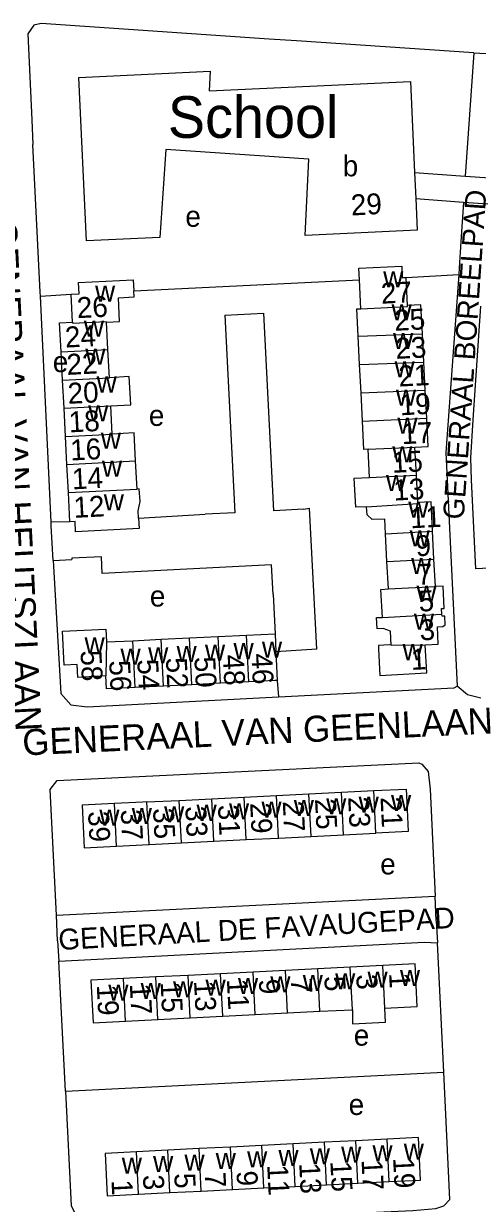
# Model space of a CAD drawing. Extents: x 159294 to 161936, y 384538 to 386517.
# Drawn here: x 161324.8 to 161411.8, y 385923.1 to 386149.2 of the extents above; entities that cross this region are included whole.
import ezdxf

# ---------------------------------------------------------------- set-up
doc = ezdxf.new("R2010")
doc.units = 0
for name, color, linetype in [('BLT_Basislijn', 7, 'Continuous'), ('BLT_Bebouwing', 7, 'Continuous'), ('BLT_Bebouwing_beschrifting', 7, 'Continuous'), ('BLT_Centroide', 7, 'Continuous'), ('BLT_Huisnummer', 7, 'Continuous'), ('BLT_Huisnummer_ tussenligend', 7, 'Continuous'), ('BLT_Onderverdeling_panden', 7, 'Continuous'), ('BLT_Straatnaam', 7, 'Continuous'), ('BLT_Straatnaam_verkleind', 7, 'Continuous')]:
    doc.layers.add(name, color=color, linetype=linetype)

msp = doc.modelspace()

# ---------------------------------------------------------------- linework, layer by layer
at = {"layer": 'BLT_Basislijn'}
for p, q in [((161377.12, 386145.95), (161371.87, 386146.29)), ((161411.1, 386143.67), (161377.12, 386145.95)), ((161411.1, 386143.67), (161409.48, 386120.02)), ((161411.1, 386143.67), (161415.76, 386143.36)), ((161326.33, 386130.79), (161326.56, 386126.05)), ((161399.76, 386120.73), (161409.48, 386120.02)), ((161409.48, 386120.02), (161414.17, 386119.68)), ((161399.99, 386115.7), (161409.14, 386115.03)), ((161409.14, 386115.03), (161408.62, 386107.39)), ((161409.14, 386115.03), (161413.81, 386114.69)), ((161398.14, 386100.59), (161408.23, 386101.17)), ((161345.91, 386098.01), (161389.16, 386100.13)), ((161328.02, 386097), (161333.9, 386097.39)), ((161330.04, 386053.67), (161328.02, 386097)), ((161363.35, 386093.34), (161370.86, 386093.76)), ((161410.62, 386061.78), (161411.4, 386044.71)), ((161346.83, 386054.46), (161359.6, 386055.19)), ((161378.46, 386056.16), (161379.62, 386056.36)), ((161380.99, 386029.3), (161379.62, 386056.36)), ((161333.66, 386053.76), (161330.04, 386053.67)), ((161330.46, 386046.34), (161334.05, 386046.55)), ((161418.77, 386045.07), (161411.4, 386044.71)), ((161372.62, 386039.79), (161372.99, 386032.3)), ((161380.99, 386029.3), (161373.16, 386028.8)), ((161373.43, 386023.33), (161373.63, 386020.19)), ((161331.09, 385978.34), (161403.72, 385981.96)), ((161403.91, 385977.24), (161403.72, 385981.96)), ((161331.31, 385973.45), (161331.09, 385978.34)), ((161403.91, 385977.24), (161404.12, 385973.04)), ((161331.31, 385973.45), (161331.52, 385969.52)), ((161405.36, 385948.22), (161404.12, 385973.04)), ((161332.83, 385944.59), (161331.52, 385969.52)), ((161332.83, 385944.59), (161405.36, 385948.22))]:
    msp.add_line(p, q, dxfattribs=at)
for points in [[(161371.87, 386146.29), (161328.13, 386149.25), (161326.77, 386148.97), (161325.59, 386147.29), (161326.33, 386130.79)], [(161328.02, 386097), (161327.98, 386097.79), (161326.56, 386126.05)], [(161408.62, 386107.39), (161408.32, 386102.45), (161408.23, 386101.17)], [(161408.23, 386101.17), (161405.76, 386067), (161407.93, 386022.27)], [(161378.46, 386056.16), (161372.78, 386055.87), (161370.86, 386093.76)], [(161412.41, 386095.1), (161410.95, 386073.27), (161410.5, 386066.01), (161410.62, 386061.78)], [(161363.35, 386093.34), (161365.31, 386055.49), (161359.6, 386055.19)], [(161330.46, 386046.34), (161330.08, 386052.97), (161330.04, 386053.67)], [(161330.46, 386046.34), (161331.92, 386020.84), (161333.82, 386018.69), (161337, 386018.27), (161373.63, 386020.19)], [(161372.62, 386039.79), (161372.34, 386045.48), (161339.86, 386043.86), (161339.7, 386047.06), (161334.04, 386046.78), (161334.05, 386046.55)], [(161373.63, 386020.19), (161407.37, 386021.95), (161407.93, 386022.27)], [(161412.43, 386019.95), (161409.89, 386020.59), (161407.93, 386022.27)], [(161331.09, 385978.34), (161329.85, 386002.41), (161331.22, 386004.13), (161400.54, 386007.56), (161401.17, 386007.27), (161402.34, 386005.89), (161402.73, 386002.51), (161403.72, 385981.96)], [(161331.52, 385969.52), (161401.61, 385973.17), (161404.12, 385973.04)], [(161332.83, 385944.59), (161333.87, 385922.61), (161335.6, 385919.29), (161336.73, 385918.99), (161339.49, 385918.95), (161399.42, 385921.73), (161403.85, 385922.13), (161405.36, 385922.61), (161406.48, 385923.82), (161405.36, 385948.22)]]:
    msp.add_lwpolyline(points, dxfattribs=at)
at = {"layer": 'BLT_Bebouwing'}
for p, q in [((161399.76, 386120.73), (161399.99, 386115.7)), ((161398.41, 386095.21), (161398.14, 386100.59)), ((161334.18, 386092), (161333.9, 386097.39)), ((161340.95, 386086.76), (161340.68, 386092.01)), ((161389.21, 386083.91), (161388.93, 386089.33)), ((161401.54, 386084.36), (161401.26, 386089.75)), ((161332.25, 386080.91), (161331.98, 386086.3)), ((161341.23, 386081.37), (161340.95, 386086.76)), ((161389.49, 386078.48), (161389.21, 386083.91)), ((161401.81, 386078.96), (161401.54, 386084.36)), ((161332.53, 386075.52), (161332.25, 386080.91)), ((161389.77, 386073.05), (161389.49, 386078.48)), ((161402.08, 386073.58), (161401.81, 386078.96)), ((161332.81, 386070.1), (161332.53, 386075.52)), ((161341.79, 386070.56), (161341.51, 386075.98)), ((161333.09, 386064.74), (161332.81, 386070.1)), ((161400.09, 386062.71), (161399.82, 386068.06)), ((161333.37, 386059.34), (161333.09, 386064.74)), ((161400.36, 386057.46), (161400.09, 386062.71)), ((161333.66, 386053.76), (161333.37, 386059.34)), ((161394.45, 386046.15), (161394.18, 386051.47)), ((161403.46, 386046.6), (161403.19, 386051.93)), ((161394.72, 386040.87), (161394.45, 386046.15)), ((161403.73, 386041.33), (161403.46, 386046.6)), ((161340.66, 386030.71), (161345.7, 386030.96)), ((161345.7, 386030.96), (161351.16, 386031.23)), ((161351.16, 386031.23), (161356.62, 386031.49)), ((161356.62, 386031.49), (161362.08, 386031.76)), ((161362.08, 386031.76), (161367.53, 386032.03)), ((161367.53, 386032.03), (161372.99, 386032.3)), ((161372.99, 386032.3), (161373.16, 386028.8)), ((161373.16, 386028.8), (161373.43, 386023.33)), ((161351.61, 386022.24), (161346.15, 386021.97)), ((161357.07, 386022.52), (161351.61, 386022.24)), ((161362.52, 386022.79), (161357.07, 386022.52)), ((161367.98, 386023.06), (161362.52, 386022.79)), ((161372.98, 386023.31), (161367.98, 386023.06)), ((161373.43, 386023.33), (161372.98, 386023.31)), ((161360.85, 386000.66), (161367.06, 386000.97)), ((161367.06, 386000.97), (161373.28, 386001.28)), ((161373.28, 386001.28), (161379.49, 386001.59)), ((161379.49, 386001.59), (161385.71, 386001.9)), ((161385.71, 386001.9), (161391.92, 386002.21)), ((161348.42, 386000.04), (161354.63, 386000.35)), ((161354.63, 386000.35), (161360.85, 386000.66)), ((161342.61, 385991.58), (161348.83, 385991.89)), ((161348.83, 385991.89), (161355.04, 385992.2)), ((161355.04, 385992.2), (161361.26, 385992.51)), ((161361.26, 385992.51), (161367.47, 385992.82)), ((161367.47, 385992.82), (161373.68, 385993.13)), ((161373.68, 385993.13), (161379.9, 385993.44)), ((161379.9, 385993.44), (161386.11, 385993.75)), ((161386.11, 385993.75), (161392.33, 385994.06)), ((161362.56, 385967.11), (161356.34, 385966.8)), ((161368.77, 385967.43), (161362.56, 385967.11)), ((161374.99, 385967.74), (161368.77, 385967.43)), ((161381.2, 385968.05), (161374.99, 385967.74)), ((161387.41, 385968.36), (161381.2, 385968.05)), ((161393.63, 385968.68), (161387.41, 385968.36)), ((161350.13, 385966.49), (161343.92, 385966.18)), ((161356.34, 385966.8), (161350.13, 385966.49)), ((161381.61, 385959.91), (161387.82, 385960.22)), ((161344.32, 385958.04), (161350.54, 385958.35)), ((161350.54, 385958.35), (161356.75, 385958.66)), ((161356.75, 385958.66), (161362.97, 385958.98)), ((161362.97, 385958.98), (161369.18, 385959.29)), ((161369.18, 385959.29), (161375.39, 385959.6)), ((161375.39, 385959.6), (161381.61, 385959.91)), ((161394.47, 385935.41), (161388.46, 385935.1)), ((161352.41, 385933.29), (161346.4, 385932.99)), ((161358.42, 385933.59), (161352.41, 385933.29)), ((161364.43, 385933.89), (161358.42, 385933.59)), ((161370.44, 385934.2), (161364.43, 385933.89)), ((161376.44, 385934.5), (161370.44, 385934.2)), ((161382.45, 385934.8), (161376.44, 385934.5)), ((161388.46, 385935.1), (161382.45, 385934.8)), ((161370.85, 385926.06), (161376.85, 385926.36)), ((161376.85, 385926.36), (161382.86, 385926.66)), ((161382.86, 385926.66), (161388.87, 385926.96)), ((161388.87, 385926.96), (161394.88, 385927.27)), ((161346.81, 385924.85), (161352.82, 385925.15)), ((161352.82, 385925.15), (161358.83, 385925.45)), ((161358.83, 385925.45), (161364.84, 385925.75)), ((161364.84, 385925.75), (161370.85, 385926.06))]:
    msp.add_line(p, q, dxfattribs=at)
for points in [[(161335.39, 386138.93), (161360.56, 386140.12), (161360.36, 386136.34), (161398.96, 386138.15), (161399.76, 386120.73)], [(161379.48, 386123.26), (161352.07, 386125.12), (161350.93, 386108.25), (161336.86, 386107.6), (161335.39, 386138.93)], [(161399.99, 386115.7), (161400.27, 386109.66), (161378.76, 386108.64), (161379.48, 386123.26)], [(161389.16, 386100.13), (161389.05, 386102.34), (161397.28, 386102.76), (161397.39, 386100.55), (161398.14, 386100.59)], [(161333.9, 386097.39), (161335.41, 386097.47), (161335.3, 386099.6), (161345.8, 386100.14), (161345.91, 386098.01)], [(161389.44, 386094.6), (161389.16, 386100.13)], [(161340.68, 386092.01), (161343.19, 386092.14), (161342.95, 386096.71), (161345.97, 386096.87), (161345.91, 386098.01)], [(161388.93, 386089.33), (161388.65, 386094.55), (161389.44, 386094.6)], [(161401.26, 386089.75), (161400.98, 386095.34), (161398.41, 386095.21)], [(161331.98, 386086.3), (161331.69, 386091.87), (161334.18, 386092)], [(161341.51, 386075.98), (161345.31, 386076.18), (161345.03, 386081.57), (161341.23, 386081.37)], [(161399.82, 386068.06), (161402.36, 386068.18), (161402.08, 386073.58)], [(161390.84, 386067.65), (161390.05, 386067.61), (161389.77, 386073.05)], [(161346.24, 386065.41), (161345.95, 386070.79), (161341.79, 386070.56)], [(161391.12, 386062.26), (161390.84, 386067.65)], [(161346.54, 386060.02), (161346.24, 386065.41)], [(161390.53, 386056.64), (161388.46, 386056.52), (161388.19, 386062.09), (161391.12, 386062.26)], [(161346.83, 386054.46), (161346.75, 386055.85), (161347.11, 386057.62), (161346.97, 386060.04), (161346.54, 386060.02)], [(161403.19, 386051.93), (161402.9, 386057.59), (161400.36, 386057.46)], [(161394.18, 386051.47), (161394.04, 386054.28), (161391.64, 386054.16), (161390.63, 386055.07), (161390.53, 386056.64)], [(161346.83, 386054.46), (161346.94, 386052.48), (161334.75, 386051.85), (161334.65, 386053.81), (161333.66, 386053.76)], [(161393.59, 386035.43), (161393.31, 386040.79), (161394.72, 386040.87)], [(161404.99, 386036.01), (161404.93, 386037.12), (161405.44, 386037.15), (161405.23, 386041.4), (161403.73, 386041.33)], [(161395.26, 386030.13), (161395.13, 386032.77), (161393.74, 386033.31), (161392.56, 386033.26), (161392.45, 386035.37), (161393.59, 386035.43)], [(161401.79, 386030.14), (161404.29, 386030.27), (161404.12, 386033.6), (161405.17, 386033.65), (161405.6, 386034.02), (161405.52, 386035.68), (161405.01, 386035.66), (161404.99, 386036.01)], [(161340.57, 386024.19), (161335.2, 386023.92), (161335.08, 386026.4), (161332.59, 386026.28), (161332.26, 386032.8), (161340.54, 386033.17), (161340.66, 386030.71)], [(161395.26, 386030.13), (161394.87, 386030.16), (161392.81, 386030.05), (161392.85, 386029.3), (161393.11, 386024.31), (161402.07, 386024.77), (161401.79, 386030.14)], [(161346.15, 386021.97), (161340.69, 386021.7), (161340.57, 386024.19)], [(161391.92, 386002.21), (161398.13, 386002.52), (161398.26, 386000), (161398.54, 385994.37), (161392.33, 385994.06)], [(161342.21, 385999.73), (161335.99, 385999.42), (161336.4, 385991.27), (161342.61, 385991.58)], [(161348.42, 386000.04), (161347.63, 386000), (161342.21, 385999.73)], [(161394.04, 385960.54), (161400.24, 385960.85), (161399.83, 385968.99), (161393.63, 385968.68)], [(161343.92, 385966.18), (161337.7, 385965.87), (161338.11, 385957.73), (161344.32, 385958.04)], [(161387.82, 385960.22), (161387.86, 385957.52), (161394.18, 385957.82), (161394.04, 385960.54)], [(161394.88, 385927.27), (161400.89, 385927.57), (161400.48, 385935.71), (161394.47, 385935.41)], [(161346.4, 385932.99), (161340.4, 385932.68), (161340.81, 385924.54), (161346.81, 385924.85)]]:
    msp.add_lwpolyline(points, dxfattribs=at)
at = {"layer": 'BLT_Onderverdeling_panden'}
for p, q in [((161388.93, 386089.33), (161401.26, 386089.75)), ((161331.98, 386086.3), (161340.95, 386086.76)), ((161389.21, 386083.91), (161401.54, 386084.36)), ((161332.25, 386080.91), (161341.23, 386081.37)), ((161389.49, 386078.48), (161401.81, 386078.96)), ((161332.53, 386075.52), (161341.51, 386075.98)), ((161389.77, 386073.05), (161402.08, 386073.58)), ((161332.81, 386070.1), (161341.79, 386070.56)), ((161390.84, 386067.65), (161399.82, 386068.06)), ((161333.09, 386064.74), (161346.24, 386065.41)), ((161391.12, 386062.26), (161400.09, 386062.71)), ((161333.37, 386059.34), (161346.54, 386060.02)), ((161394.18, 386051.47), (161403.19, 386051.93)), ((161394.45, 386046.15), (161403.46, 386046.6)), ((161394.72, 386040.87), (161403.73, 386041.33)), ((161393.59, 386035.43), (161404.99, 386036.01)), ((161340.66, 386030.71), (161340.57, 386024.19)), ((161346.15, 386021.97), (161345.7, 386030.96)), ((161351.61, 386022.24), (161351.16, 386031.23)), ((161357.07, 386022.52), (161356.62, 386031.49)), ((161362.52, 386022.79), (161362.08, 386031.76)), ((161367.98, 386023.06), (161367.53, 386032.03)), ((161395.26, 386030.13), (161401.79, 386030.14)), ((161367.47, 385992.82), (161367.06, 386000.97)), ((161373.68, 385993.13), (161373.28, 386001.28)), ((161379.9, 385993.44), (161379.49, 386001.59)), ((161386.11, 385993.75), (161385.71, 386001.9)), ((161392.33, 385994.06), (161391.92, 386002.21)), ((161342.61, 385991.58), (161342.21, 385999.73)), ((161348.83, 385991.89), (161348.42, 386000.04)), ((161355.04, 385992.2), (161354.63, 386000.35)), ((161361.26, 385992.51), (161360.85, 386000.66)), ((161362.97, 385958.98), (161362.56, 385967.11)), ((161369.18, 385959.29), (161368.77, 385967.43)), ((161375.39, 385959.6), (161374.99, 385967.74)), ((161381.61, 385959.91), (161381.2, 385968.05)), ((161387.82, 385960.22), (161387.41, 385968.36)), ((161394.04, 385960.54), (161393.63, 385968.68)), ((161344.32, 385958.04), (161343.92, 385966.18)), ((161350.54, 385958.35), (161350.13, 385966.49)), ((161356.75, 385958.66), (161356.34, 385966.8)), ((161394.88, 385927.27), (161394.47, 385935.41)), ((161352.82, 385925.15), (161352.41, 385933.29)), ((161358.83, 385925.45), (161358.42, 385933.59)), ((161364.84, 385925.75), (161364.43, 385933.89)), ((161370.85, 385926.06), (161370.44, 385934.2)), ((161376.85, 385926.36), (161376.44, 385934.5)), ((161382.86, 385926.66), (161382.45, 385934.8)), ((161388.87, 385926.96), (161388.46, 385935.1)), ((161346.81, 385924.85), (161346.4, 385932.99))]:
    msp.add_line(p, q, dxfattribs=at)
for points in [[(161389.44, 386094.6), (161398.42, 386095.04), (161398.41, 386095.21)], [(161334.18, 386092), (161334.19, 386091.81), (161340.62, 386092.15), (161340.68, 386092.01)], [(161390.53, 386056.64), (161400.38, 386057.28), (161400.36, 386057.46)]]:
    msp.add_lwpolyline(points, dxfattribs=at)

# ---------------------------------------------------------------- texts
at = {"layer": 'BLT_Bebouwing_beschrifting'}
msp.add_text('School', height=8, dxfattribs=at).set_placement((161352.44, 386127.34))
at = {"layer": 'BLT_Centroide'}
for s, p in [('b', (161385.97, 386119.97)), ('e', (161355.79, 386110.3)), ('w', (161393.73, 386098.69)), ('w', (161338.48, 386095.97)), ('w', (161395.34, 386092.34)), ('w', (161336.33, 386089.22)), ('w', (161395.62, 386086.84)), ('w', (161336.61, 386083.84)), ('e', (161330.37, 386082.43)), ('w', (161395.9, 386081.44)), ('w', (161338.78, 386078.53)), ('w', (161396.17, 386076.03)), ('w', (161337.16, 386073.03)), ('e', (161348.8, 386072.13)), ('w', (161396.45, 386070.62)), ('w', (161339.59, 386067.75)), ('w', (161395.47, 386065.16)), ('w', (161339.81, 386062.38)), ('w', (161394.28, 386059.62)), ('w', (161340.15, 386055.94)), ('w', (161398.55, 386054.53)), ('w', (161398.81, 386049.03)), ('w', (161399.09, 386043.72)), ('e', (161348.99, 386037.5)), ('w', (161400.11, 386038.44)), ('w', (161399.62, 386033.06)), ('w', (161336.47, 386028.5)), ('w', (161365.03, 386027.41)), ('w', (161370.48, 386027.69)), ('w', (161397.45, 386027.22)), ('w', (161343.36, 386026.34)), ('w', (161348.66, 386026.59)), ('w', (161354.11, 386026.88)), ('w', (161359.56, 386027.12)), ('w', (161389.02, 385997.98)), ('w', (161395.23, 385998.3)), ('w', (161345.52, 385995.81)), ('w', (161351.73, 385996.12)), ('w', (161357.94, 385996.42)), ('w', (161364.16, 385996.73)), ('w', (161370.38, 385997.05)), ('w', (161376.59, 385997.36)), ('w', (161382.8, 385997.67)), ('w', (161339.3, 385995.5)), ('e', (161393.16, 385986.15)), ('w', (161384.52, 385964.14)), ('w', (161390.72, 385964.45)), ('w', (161396.94, 385964.77)), ('w', (161341.02, 385961.95)), ('w', (161347.22, 385962.27)), ('w', (161353.44, 385962.58)), ('w', (161359.66, 385962.89)), ('w', (161365.88, 385963.2)), ('w', (161372.08, 385963.52)), ('w', (161378.3, 385963.83)), ('e', (161388.09, 385953.33)), ('e', (161387.11, 385940.04)), ('w', (161367.64, 385929.98)), ('w', (161373.64, 385930.27)), ('w', (161379.66, 385930.58)), ('w', (161385.66, 385930.89)), ('w', (161391.67, 385931.17)), ('w', (161397.67, 385931.48)), ('w', (161343.61, 385928.77)), ('w', (161349.61, 385929.08)), ('w', (161355.62, 385929.36)), ('w', (161361.62, 385929.67))]:
    msp.add_text(s, height=4, dxfattribs=at).set_placement(p)
at = {"layer": 'BLT_Huisnummer'}
for s, rotation, p in [('29', 3.1566, (161387.64, 386112.45)), ('27', 2.9007, (161393.39, 386095.54)), ('26', 2.9649, (161335.08, 386092.77)), ('21', 2.9007, (161396.76, 386079.66)), ('20', 2.9649, (161333.32, 386076.35)), ('17', 2.9007, (161397.35, 386068.61)), ('16', 2.9649, (161333.81, 386065.48)), ('13', 2.9007, (161395.78, 386057.8)), ('12', 2.9649, (161334.45, 386054.49)), ('9', 2.9007, (161400.03, 386047.12)), ('5', 2.9007, (161400.61, 386036.52)), ('58', 272.8455, (161335.69, 386029.03)), ('46', 272.8455, (161368.45, 386028.44)), ('1', 2.9007, (161399.13, 386025.34)), ('54', 272.8455, (161346.57, 386027.33)), ('50', 272.8455, (161357.52, 386027.8)), ('33', 272.8547, (161355.78, 385999.17)), ('29', 272.8547, (161368.21, 385999.83)), ('25', 272.8547, (161380.65, 386000.61)), ('21', 272.8547, (161393.21, 386000.96)), ('39', 272.8547, (161337.13, 385998.21)), ('13', 272.8768, (161357.45, 385965.72)), ('9', 272.8768, (161369.88, 385966.04)), ('5', 272.8768, (161382.43, 385966.62)), ('1', 272.8768, (161394.85, 385967.22)), ('19', 272.8768, (161338.8, 385964.94)), ('19', 272.8764, (161395.62, 385931.81)), ('5', 272.8764, (161353.66, 385928.82)), ('9', 272.8764, (161365.59, 385929.27)), ('13', 272.8764, (161377.62, 385930.78)), ('1', 272.8764, (161341.62, 385927.55))]:
    msp.add_text(s, height=4, rotation=rotation, dxfattribs=at).set_placement(p)
at = {"layer": 'BLT_Huisnummer_ tussenligend'}
for s, rotation, p in [('25', 2.9007, (161395.94, 386090.35)), ('24', 2.9649, (161332.81, 386087.13)), ('23', 2.9007, (161396.16, 386084.96)), ('22', 2.9649, (161333.11, 386081.89)), ('19', 2.9007, (161396.99, 386074.15)), ('18', 2.9649, (161333.53, 386070.87)), ('15', 2.9007, (161395.49, 386063.12)), ('14', 2.9649, (161334.14, 386059.95)), ('11', 2.9007, (161399, 386052.49)), ('7', 2.9007, (161400.3, 386041.62)), ('3', 2.9007, (161400.79, 386031)), ('48', 272.8455, (161362.99, 386028.21)), ('56', 272.8455, (161341.18, 386027.11)), ('52', 272.8455, (161352.06, 386027.65)), ('35', 272.8547, (161349.59, 385998.8)), ('31', 272.8547, (161362.04, 385999.44)), ('27', 272.8547, (161374.46, 386000.18)), ('23', 272.8547, (161387, 386000.97)), ('37', 272.8547, (161343.4, 385998.53)), ('17', 272.8768, (161345.14, 385965.15)), ('15', 272.8768, (161351.04, 385965.5)), ('11', 272.8768, (161363.75, 385966.05)), ('7', 272.8768, (161376.02, 385966.2)), ('3', 272.8768, (161388.56, 385966.94)), ('15', 272.8764, (161383.59, 385931.15)), ('17', 272.8764, (161389.57, 385931.45)), ('7', 272.8764, (161359.49, 385928.98)), ('11', 272.8764, (161371.48, 385930.45)), ('3', 272.8764, (161347.65, 385928.51))]:
    msp.add_text(s, height=4, rotation=rotation, dxfattribs=at).set_placement(p)
at = {"layer": 'BLT_Straatnaam'}
for s, rotation, p in [('GENERAAL VAN HEUTSZLAAN', 272.816, (161318.46, 386111.46)), ('GENERAAL VAN GEENLAAN', 2.6762, (161324.66, 386008.95))]:
    msp.add_text(s, height=5, rotation=rotation, dxfattribs=at).set_placement(p)
at = {"layer": 'BLT_Straatnaam_verkleind'}
for s, rotation, p in [('GENERAAL BOREELPAD', 86.0271, (161409.17, 386054.1)), ('GENERAAL DE FAVAUGEPAD', 3.219, (161331.56, 385971.64))]:
    msp.add_text(s, height=4, rotation=rotation, dxfattribs=at).set_placement(p)

doc.saveas('drawing.dxf')
